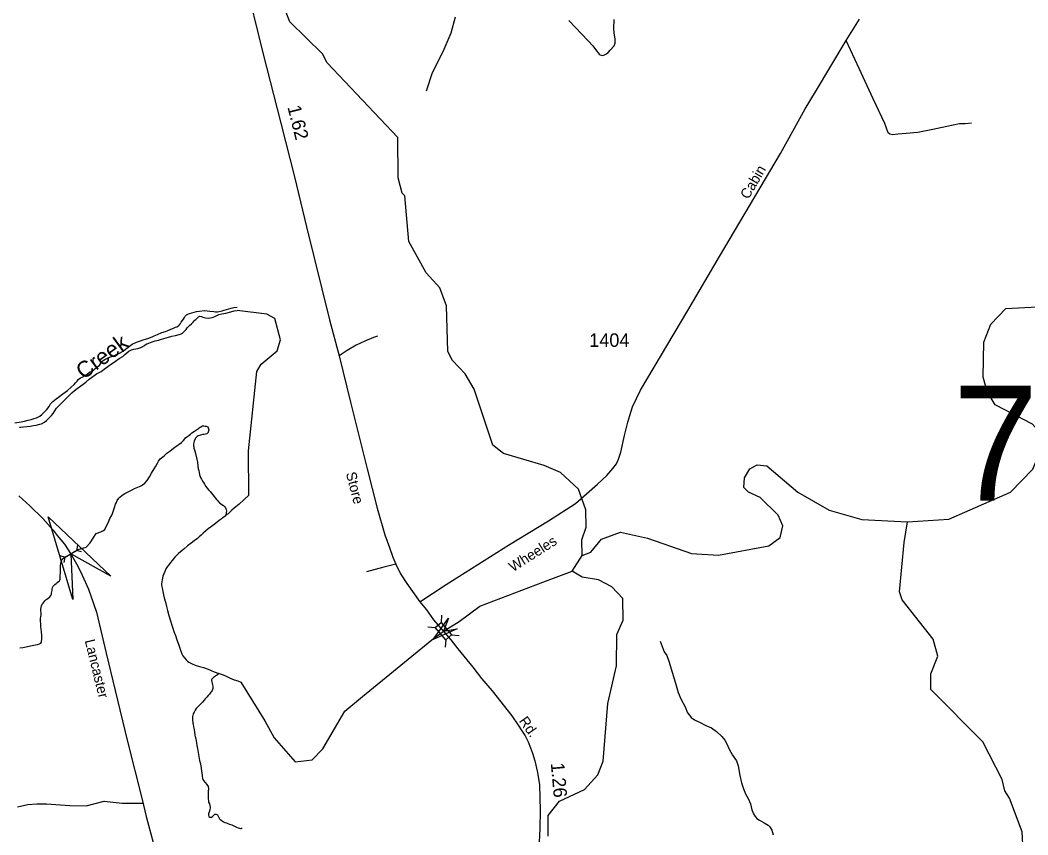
# Model space of a CAD drawing. Extents: x 2220236 to 2384410, y 720751 to 894131.
# Drawn here: x 2293450 to 2302797, y 857027 to 864584 of the extents above; entities that cross this region are included whole.
import ezdxf

# ---------------------------------------------------------------- set-up
doc = ezdxf.new("R2010")
doc.units = 0
for name, color, linetype in [('Exist Hydrographic Creek Single Shore', 7, 'Continuous'), ('Exist Hydrographic Creek Single Shore Label', 7, 'Continuous'), ('Exist Hydrographic Misc Water Feature', 7, 'Continuous'), ('Exist Road Non-System Type 51', 7, 'Continuous'), ('Exist Road Secondary Mileage Hundredths English Label', 7, 'Continuous'), ('Exist Road Secondary Structure Culvert Attributed CELL', 7, 'Continuous'), ('Exist Road Secondary Structure Culvert CELL', 7, 'Continuous'), ('Exist Road Secondary Structure Standard Bridge Attributed CELL', 7, 'Continuous'), ('Exist Road Secondary Structure Standard Bridge CELL', 7, 'Continuous'), ('Exist Road Secondary Structure Standard Bridge Number Label', 7, 'Continuous'), ('Exist Road Secondary Type 51 Attributed', 7, 'Continuous'), ('Exist Road Secondary Type 51 Label', 7, 'Continuous'), ('Exist Road Secondary Type 51 Number Label', 7, 'Continuous')]:
    doc.layers.add(name, color=color, linetype=linetype)

msp = doc.modelspace()

# ---------------------------------------------------------------- linework, layer by layer
at = {"layer": 'Exist Hydrographic Creek Single Shore'}
msp.add_line((2298571.6, 859472), (2298661.6, 859616.8), dxfattribs=at)
for points in [[(2301681.7, 859931), (2302064.7, 859953.3), (2302636.6, 860206.4), (2302842.7, 860418.3), (2302940.7, 860652.1), (2302913.7, 860752.7), (2302838.8, 860835), (2302494.7, 861014.5), (2302418.7, 861139.4), (2302383.8, 861272.6), (2302388.7, 861597.7), (2302453.7, 861764.4), (2302593.8, 861908), (2303117.7, 861936.1), (2303199.7, 862064.1), (2303255.7, 862263.4), (2303395.7, 862423.4), (2303627.7, 862600.2), (2303958.8, 862781.2), (2303999.8, 862845.3)], [(2293543.7, 860817.9), (2293575.3, 860823.1), (2293597.3, 860826.6), (2293633.2, 860835.1), (2293649.4, 860838.7), (2293675.3, 860853.9), (2293695, 860869.8), (2293726.5, 860902), (2293740.5, 860915.5), (2293755.4, 860935.8), (2293770.9, 860958.5), (2293787.9, 860984.4), (2293823.7, 861020.3), (2293843.5, 861041.3), (2293857.2, 861055.1), (2293884, 861081.4), (2293905.1, 861101.6), (2293930.2, 861126.4), (2293952.6, 861145.6), (2293980.3, 861168), (2294011.9, 861190.3), (2294035.8, 861206.2), (2294059.5, 861224.7), (2294091.3, 861252.6), (2294111.3, 861269.5), (2294156.9, 861301.4), (2294200.7, 861325.7), (2294242.3, 861354.4), (2294297.9, 861395.2), (2294313.8, 861404.7), (2294333.8, 861419.1), (2294369.4, 861443.6), (2294401.3, 861463.6), (2294421.1, 861481.9), (2294438.8, 861497.9), (2294458.8, 861512.2), (2294483, 861525.8), (2294505.4, 861532.6), (2294542.6, 861539.4), (2294568.4, 861547.7), (2294600.2, 861563.4), (2294610.2, 861571.4), (2294625.8, 861580.9), (2294642.4, 861588.1), (2294673.8, 861600.6), (2294703.8, 861608.8), (2294731.8, 861616.4), (2294761.5, 861623.4), (2294825.5, 861641.7), (2294858.5, 861650.9), (2294892.5, 861660), (2294925.4, 861668.2), (2294944.3, 861674.3), (2294957.2, 861680.6), (2294972.9, 861696), (2294988.7, 861715.4), (2295000.5, 861728.9), (2295022.3, 861751.4), (2295040, 861767.5), (2295056.1, 861783.5), (2295069.9, 861799.6), (2295079.9, 861807.6), (2295091.6, 861819.9), (2295105.6, 861831.7), (2295117.5, 861836.4), (2295133.6, 861834.4), (2295144.3, 861829.3), (2295155.7, 861825.1), (2295169.7, 861823.2), (2295193.3, 861819.4), (2295215.6, 861821.2), (2295239.7, 861827.3), (2295255.9, 861833.5), (2295273.5, 861844), (2295293, 861853.4), (2295320.4, 861859.4), (2295358.3, 861866.8), (2295403.1, 861879), (2295434.8, 861887.2), (2295462.1, 861891.5)], [(2295685.5, 861391.8), (2295833.5, 861516), (2295866.5, 861619.2), (2295813.4, 861817.2), (2295738.6, 861856.7), (2295462.1, 861891.5)], [(2295480.1, 860093.1), (2295572.2, 860176), (2295569.4, 860589.5), (2295644.5, 861324.5), (2295685.5, 861391.8)], [(2293443.8, 860809.5), (2293457.5, 860809.2), (2293481.9, 860811), (2293511.4, 860813.6), (2293543.7, 860817.9)], [(2294396.5, 860176.3), (2294420.8, 860192.9), (2294440.7, 860202.3), (2294470.5, 860217.4), (2294489.1, 860226.9), (2294510.3, 860237.9), (2294542.4, 860252), (2294556, 860258.3), (2294574.2, 860266.1), (2294586.2, 860274.1), (2294605.9, 860290), (2294629.7, 860314.8), (2294649.4, 860348.8), (2294667.1, 860380.6), (2294692.5, 860421.1), (2294708.5, 860447), (2294724.1, 860473.6), (2294733.8, 860494), (2294749.9, 860513.4), (2294785.3, 860543.8), (2294811.3, 860566.2), (2294839, 860586.9), (2294873, 860612.5), (2294906.6, 860637), (2294926.3, 860651.4), (2294946.3, 860667.4), (2294964.1, 860686), (2294987.9, 860711.8), (2295001.9, 860722), (2295017.5, 860734.1), (2295029.9, 860744.3), (2295043.3, 860756.5), (2295067.5, 860772.4), (2295087.1, 860784.2), (2295103.1, 860794.6), (2295110.8, 860801), (2295119.1, 860807.4), (2295126.8, 860812.8), (2295141, 860819.1), (2295154.8, 860819.8), (2295166.9, 860817.9), (2295177, 860816.1), (2295190.7, 860811.5), (2295195.1, 860801.6), (2295197.2, 860793.3), (2295199, 860783.5), (2295199.2, 860779.5), (2295197, 860769.7), (2295195.3, 860763.9), (2295193.5, 860757.3), (2295188.1, 860752.5), (2295180.2, 860747.8), (2295169.3, 860743.1), (2295157.7, 860741.7), (2295143.6, 860739.7), (2295123.5, 860735.2), (2295101.7, 860729.1), (2295091.8, 860722.7), (2295086.1, 860716.9), (2295078, 860706.6), (2295073.9, 860700.8), (2295064.3, 860679), (2295058.5, 860654.5), (2295058.8, 860634.9), (2295060.5, 860625), (2295062.6, 860612.5), (2295066.9, 860598.6), (2295077.3, 860564.6), (2295085.6, 860522.8), (2295089.6, 860508.6), (2295093.7, 860484.9), (2295098.1, 860444.5), (2295102.2, 860423), (2295106.5, 860406.6), (2295110.7, 860386.8), (2295114.9, 860367), (2295125, 860335), (2295131.4, 860325), (2295141.5, 860307.4), (2295149.8, 860295.1), (2295159.6, 860279.2), (2295173.9, 860257.6), (2295198.2, 860227.5), (2295212.3, 860210.2), (2295238.6, 860180.1), (2295270.8, 860138.5), (2295283.6, 860123.4), (2295299, 860107.4), (2295308.4, 860099), (2295321.3, 860090.5), (2295335.2, 860081.4), (2295344.9, 860071.3), (2295353.8, 860058.7), (2295358.2, 860051.4), (2295361.7, 860045.4), (2295363.7, 860031.6), (2295362.3, 860013.6)], [(2298661.6, 859616.8), (2298744.7, 859649.8), (2298843.5, 859768.7), (2299017.6, 859834.9), (2299267.6, 859779.5), (2299677.7, 859635.5), (2299927.7, 859619.5), (2300393.8, 859707.4), (2300500.6, 859784.1), (2300524.8, 859893.4), (2300481.7, 859993.3), (2300313.6, 860157.2), (2300204.7, 860205.2), (2300162.7, 860249.5), (2300169.6, 860338.3), (2300218.6, 860422.4), (2300285.7, 860457.9), (2300376.7, 860448.6), (2300662.8, 860204.3), (2300955.6, 860039.1), (2301256.6, 859952.9), (2301681.7, 859931)], [(2293446.5, 858761.8), (2293475.7, 858765.4), (2293506.3, 858770.4), (2293546.2, 858778.7), (2293576.2, 858784.7), (2293592, 858789.2), (2293611.8, 858792.8), (2293629.9, 858798.9), (2293640.6, 858805.3), (2293647, 858813.4), (2293649.5, 858824.1), (2293651.8, 858839.5), (2293651.2, 858877.2), (2293647, 858909.5), (2293642.4, 858959.4), (2293640.4, 858973.6), (2293638.1, 859016.9), (2293637.5, 859034.9), (2293641.8, 859052.9), (2293643.6, 859061.1), (2293645.6, 859081.7), (2293643.2, 859107), (2293643.1, 859119.4), (2293648, 859149.5), (2293654.6, 859167.4), (2293662.4, 859177.1), (2293680.2, 859197.4), (2293692.9, 859209.3), (2293706.2, 859219.8), (2293723.9, 859234.2), (2293733.7, 859247.8), (2293739.5, 859260.1), (2293741.7, 859268.9), (2293743.3, 859282), (2293745.5, 859294.4), (2293746.8, 859308.2), (2293749, 859320.6), (2293756.5, 859331.9), (2293772.9, 859348.6), (2293784.6, 859358.2), (2293790.9, 859363), (2293798.5, 859368.8), (2293806.9, 859375.8), (2293814.3, 859383.2), (2293818.3, 859388.7), (2293821.2, 859399.5), (2293822.1, 859413.2), (2293822.1, 859429), (2293824, 859459.1), (2293823.6, 859468.9), (2293823.8, 859477.1), (2293825.7, 859521.4), (2293827.1, 859545.3), (2293829, 859557.4), (2293831.1, 859563.3), (2293832.9, 859568.8), (2293840.7, 859583.2), (2293869.8, 859606.3), (2293919.6, 859634.3), (2293953.6, 859656.1), (2293987.6, 859671.9), (2294062.9, 859695), (2294098.1, 859735.1), (2294156.3, 859820.5), (2294198, 859838.4), (2294222.1, 859848.7), (2294235.1, 859858.9), (2294242, 859872.9), (2294265.3, 859921.6), (2294283.1, 859959.6), (2294296.8, 859985.5), (2294306.4, 860007.6), (2294320.3, 860043.4), (2294326.3, 860063.6), (2294335.8, 860093.9), (2294343.7, 860110.2), (2294351.3, 860128.1), (2294364.5, 860148.1), (2294375.2, 860160.4), (2294396.5, 860176.3)], [(2295480.1, 860093.1), (2295435.8, 860057.9), (2295414.7, 860039.4), (2295401, 860025.9), (2295386.2, 860011.4), (2295378.2, 860005), (2295368.2, 859997), (2295356.2, 859986.5)], [(2295356.2, 859986.5), (2295352.2, 859983.3), (2295330.5, 859966.7), (2295314.5, 859954.5), (2295296.6, 859942.8), (2295261.9, 859915.6), (2295225.2, 859885.9), (2295195.3, 859865.2), (2295168.6, 859844.4), (2295147.9, 859825.2), (2295130.1, 859806.8), (2295112, 859789.8), (2295093.7, 859775.4), (2295062.7, 859752.5), (2295036.7, 859732.4), (2295002.7, 859707.8), (2294967.4, 859677.4), (2294951.7, 859663.6), (2294919.6, 859637.4), (2294899.9, 859618.8), (2294885.8, 859602.7), (2294872.3, 859588.2), (2294860.5, 859572), (2294844.4, 859552), (2294828.5, 859531.7), (2294814.7, 859513.3), (2294802.5, 859494.5), (2294791.1, 859467.9), (2294782.9, 859448.3), (2294774.9, 859427.2), (2294770, 859411.5), (2294765.9, 859389.7), (2294764, 859375.6), (2294762.5, 859352), (2294764.6, 859327.4), (2294770.7, 859303.3), (2294774.8, 859283.5), (2294781.1, 859251.6), (2294787.4, 859223.6), (2294797.7, 859184), (2294808, 859144.4), (2294816.4, 859108.2), (2294828.9, 859060.4), (2294847.4, 859002.6), (2294857.6, 858971.9), (2294865.9, 858944.8), (2294876, 858914.1), (2294890.7, 858877), (2294904.9, 858834.8), (2294917.5, 858795.1), (2294927.8, 858767), (2294939.8, 858730.7), (2294949.8, 858706.9), (2294960.2, 858687), (2294974.5, 858667), (2294988.6, 858651), (2295002.8, 858637.6), (2295014.7, 858627.5), (2295044.2, 858611.5), (2295074.8, 858600), (2295114.9, 858588.7), (2295151.1, 858578.7), (2295195.4, 858563), (2295249.4, 858539.9), (2295291.7, 858524.3), (2295297.2, 858522.6)], [(2295362.3, 860013.6), (2295360.2, 860002.8), (2295356.2, 859986.5)], [(2295496.6, 858443.6), (2295720.6, 858085), (2295805.6, 857927.7), (2296000.7, 857702.6), (2296158.6, 857722.3), (2296256.6, 857824.8), (2296461.6, 858174.5), (2296626.5, 858309.2), (2297269.4, 858834.5), (2297376.3, 858914.7), (2297522, 859007), (2297715, 859146.7), (2298297.7, 859368.9), (2298571.6, 859472)], [(2295297.2, 858522.6), (2295331.7, 858510.4), (2295362, 858498.9), (2295391.9, 858482.9), (2295434.1, 858465.6), (2295470.3, 858454), (2295496.6, 858443.6)]]:
    msp.add_lwpolyline(points, dxfattribs=at)
at = {"layer": 'Exist Hydrographic Misc Water Feature'}
for points in [[(2298661.6, 859616.8), (2298660.6, 859764.4), (2298700.6, 859881), (2298698.6, 860041.7), (2298629.7, 860232.5), (2298461.5, 860386.4), (2298311.6, 860452.5), (2297934.5, 860565.1), (2297834.7, 860639.8), (2297661.6, 861161.1), (2297577.5, 861302.1), (2297459.6, 861425.1), (2297416.5, 861508.8), (2297403.6, 861934.9), (2297343.5, 862099.8), (2297217.6, 862239.1), (2297055.4, 862531.1), (2297017.5, 862952.9), (2296992.5, 862978.1), (2296957.6, 863121.1), (2296953.5, 863495), (2296296.5, 864186.9), (2296253.4, 864270.4), (2295950.4, 864566.7), (2295882.5, 864740.9)], [(2294599.8, 861621.8), (2294633.8, 861631.6), (2294675.4, 861646.5), (2294693.3, 861654.3), (2294723.7, 861667.4), (2294765.1, 861685.6), (2294796.8, 861697.1), (2294813, 861703.3), (2294848.7, 861715.7), (2294866.5, 861721.9), (2294890.7, 861734.5), (2294902.6, 861738.5), (2294919.6, 861748), (2294928.3, 861756.7), (2294937.4, 861770.6), (2294944.2, 861782.6), (2294963.8, 861811), (2294973.6, 861824.6), (2294981.5, 861839.2), (2294994.2, 861851.4), (2295011.4, 861859.2), (2295021.3, 861863), (2295043.5, 861870.1), (2295087.3, 861882.3), (2295113, 861884), (2295161.3, 861888.9), (2295186.2, 861887.4), (2295209.1, 861885.3), (2295245.4, 861879.6), (2295263.4, 861877), (2295281.1, 861878.2), (2295294.9, 861881.9), (2295322.9, 861887.9), (2295342.7, 861892.4), (2295385, 861906.2), (2295408.7, 861913.3), (2295430.8, 861916.8), (2295461.7, 861921.1)], [(2293401.3, 860848.7), (2293459.2, 860859), (2293489.2, 860863.3), (2293523.1, 860871.8), (2293550.9, 860880.1), (2293578.9, 860888.7), (2293601, 860894.8), (2293632.8, 860911.2), (2293652.5, 860924.8), (2293676.3, 860949.6), (2293696.1, 860971.5), (2293718, 860999.6), (2293731.6, 861023.9), (2293753.4, 861045.7), (2293785.1, 861072), (2293804.7, 861086.3), (2293844.7, 861116.7), (2293890.4, 861149.5), (2293922.1, 861180), (2293949.9, 861204), (2293964.3, 861218.5), (2293977.8, 861236.2), (2293989.5, 861249.1), (2294011.2, 861266.7), (2294025.1, 861273), (2294052.9, 861286.2), (2294070.9, 861300.6), (2294094.6, 861317.4), (2294120.8, 861331.7), (2294134.4, 861341.2), (2294146.4, 861351.5), (2294164.5, 861365.8), (2294188.2, 861387.7), (2294204.1, 861410.3), (2294219.5, 861426.4), (2294235.8, 861436.5), (2294273.5, 861453.1), (2294305.3, 861467.2), (2294331.1, 861475.5), (2294365.2, 861491.2), (2294405, 861514.3), (2294428.7, 861531.9), (2294464, 861559.7), (2294490, 861578.8), (2294527.8, 861597.1), (2294557.8, 861606.9), (2294599.8, 861621.8)], [(2302057.8, 855230.1), (2302152.8, 855631.1), (2302093.9, 855737), (2302065.8, 855978.7), (2302197.9, 856154.8), (2302262.9, 856288.8), (2302369.7, 856431), (2302641.8, 856635.8), (2302724.8, 856734.3), (2302756.8, 856817.7), (2302745.8, 857053.5), (2302625.8, 857367), (2302583.8, 857434.2), (2302557.7, 857541.4), (2302378.7, 857888.6), (2301898.7, 858374.3), (2301896.8, 858518.6), (2301961.8, 858685.4), (2301918.8, 858841.2), (2301631.7, 859206.9), (2301605.6, 859281.3), (2301650.7, 859739.3), (2301681.7, 859931)], [(2298348.8, 857014.5), (2298346.7, 857204.7), (2298452.7, 857340.4), (2298684.6, 857448.4), (2298808.7, 857584.7), (2298856.7, 857711.4), (2298901.6, 858244.9), (2298980.7, 858592.8), (2298985.6, 858885.1), (2299042.6, 859018.8), (2299040.6, 859218.8), (2298939.7, 859326.3), (2298813.6, 859393.3), (2298663.7, 859416.7), (2298571.6, 859472)], [(2295297.2, 858522.6), (2295281.6, 858512.1), (2295271.6, 858505.7), (2295262, 858500.3), (2295252, 858491.4), (2295244, 858485.9), (2295234, 858478), (2295228.3, 858471.5), (2295224.8, 858464), (2295224, 858454.2), (2295226.5, 858447.6), (2295230.4, 858429.5), (2295234.7, 858417.9), (2295236.8, 858405.7), (2295236.8, 858394.3), (2295236, 858384.4), (2295234.8, 858375.3), (2295230, 858365.5), (2295224.9, 858357.4), (2295218.2, 858348.7), (2295213.4, 858341.3), (2295205.4, 858331.6), (2295195.3, 858319.7), (2295181.8, 858303.6), (2295167.4, 858288.1), (2295158, 858276.8), (2295140.2, 858256.9), (2295126.1, 858240.8), (2295114.3, 858228.5), (2295097, 858214.1), (2295082.2, 858199), (2295072.7, 858184.5), (2295062.8, 858165.7), (2295054.9, 858147.8), (2295049.5, 858124.3), (2295047.6, 858095.5), (2295051.8, 858061.9), (2295053.9, 858052), (2295058, 858028), (2295064.4, 858004.2), (2295068.5, 857980.2), (2295070.8, 857950), (2295072.9, 857940.1), (2295079.3, 857917.7), (2295085.4, 857879.8), (2295089.8, 857854.5), (2295093.9, 857828.2), (2295102.3, 857790.3), (2295108.7, 857754.1), (2295114.8, 857716.2), (2295121.4, 857684.9), (2295127.8, 857646.1), (2295132.1, 857616.5), (2295134.1, 857601), (2295138.4, 857573), (2295142.6, 857550.7), (2295148.8, 857534.1), (2295167, 857512.4), (2295183.1, 857495), (2295193.1, 857475.1), (2295196.3, 857452.8), (2295195.2, 857433.1), (2295193.7, 857410.2), (2295194, 857388.9), (2295194.1, 857362.6), (2295196.5, 857339), (2295198.3, 857329.1), (2295206.8, 857313.2), (2295210.8, 857297.7), (2295213.1, 857283.5), (2295212.9, 857273), (2295211, 857261.6), (2295207.4, 857245.3), (2295201.5, 857231.3), (2295196, 857220.9), (2295195.8, 857209.4), (2295201.7, 857195.2), (2295209.5, 857189.5), (2295224, 857191.5), (2295233.6, 857197.2), (2295243.6, 857205.8), (2295249.3, 857211.6), (2295257.3, 857218), (2295267.5, 857217.8), (2295279.2, 857211.6), (2295286.8, 857200), (2295292.1, 857187.7), (2295300.1, 857176.1), (2295305.2, 857170.1), (2295312, 857164.4), (2295326.8, 857152.6), (2295335.5, 857145.8), (2295348.2, 857140.7), (2295364.2, 857137), (2295376.2, 857132.5), (2295392.2, 857126.6), (2295414, 857118.6)], [(2295414, 857118.6), (2295433.5, 857110), (2295456.2, 857099.1), (2295472.2, 857092.2), (2295484.5, 857087.6), (2295492.7, 857085.8), (2295498.6, 857085.7), (2295504.9, 857088.2), (2295510.5, 857090.4)]]:
    msp.add_lwpolyline(points, dxfattribs=at)
at = {"layer": 'Exist Road Non-System Type 51'}
for points in [[(2297218.8, 863927), (2297276, 864098.5), (2297375, 864293), (2297447.4, 864464.5), (2297489.3, 864613.2)], [(2298540.2, 864579.9), (2298717.8, 864390.6), (2298762.6, 864344.1), (2298797.5, 864299.3), (2298810.7, 864281), (2298820.7, 864269.4), (2298829, 864262.7), (2298843.9, 864257.8), (2298855.6, 864256.1), (2298870.5, 864261.1), (2298888.8, 864271), (2298903.7, 864282.7), (2298923.6, 864305.9), (2298958.5, 864344.1), (2298968.4, 864369), (2298968.4, 864407.2), (2298958.5, 864467), (2298956.8, 864505.2), (2298958.5, 864588.2)], [(2302273.9, 863629.6), (2302215.9, 863623.2), (2302161.9, 863622.6), (2302044.3, 863597.3), (2301917, 863569.8), (2301775.1, 863541.5), (2301668.9, 863531.6), (2301592.6, 863524.9), (2301545.2, 863519.9), (2301517.1, 863527.5), (2301501, 863539.5), (2301471.4, 863624.6), (2301363.5, 863853.8), (2301232.4, 864134.4), (2301111.2, 864393.5)], [(2296763.3, 861653.1), (2296727.6, 861640.8), (2296646, 861605.8), (2296568.3, 861569), (2296484.8, 861520.2), (2296409.5, 861469.5)], [(2296936.2, 859537.4), (2296823.4, 859509.2), (2296664, 859466)], [(2299386.8, 858823.3), (2299423.3, 858725.3), (2299448.2, 858690.4), (2299468.1, 858637.3), (2299498, 858536), (2299527.9, 858433), (2299554.4, 858348.3), (2299577.7, 858286.8), (2299617.5, 858213.8), (2299640.7, 858159), (2299657.3, 858135.7), (2299675.6, 858114.1), (2299705.5, 858094.2), (2299750.3, 858072.6), (2299811.7, 858041), (2299861.5, 858017.8), (2299908, 857986.2), (2299957.8, 857939.7), (2299986, 857904.9), (2300005.9, 857870), (2300027.5, 857821.8), (2300059, 857767), (2300093.9, 857712.2), (2300110.4, 857665.7), (2300127, 857577.7), (2300142, 857509.6), (2300158.6, 857453.1), (2300178.5, 857406.6), (2300201.7, 857363.4), (2300223.3, 857315.3), (2300238.2, 857257.2), (2300253.2, 857220.6), (2300268.1, 857195.7), (2300284.7, 857177.4), (2300308, 857162.5), (2300352.8, 857137.6), (2300387.6, 857116), (2300404.2, 857099.4), (2300422.5, 857069.5), (2300434.1, 857026.3)], [(2293424.8, 857286.2), (2293521.3, 857307.3), (2293605.6, 857313.3), (2293693, 857313.3), (2293910, 857298.3), (2294063.7, 857295.3), (2294229.7, 857338.5), (2294395.4, 857320.5), (2294585.6, 857321.8)]]:
    msp.add_lwpolyline(points, dxfattribs=at)
at = {"layer": 'Exist Road Secondary Structure Culvert Attributed CELL'}
msp.add_lwpolyline([(2293938.7, 859208.3), (2293709.9, 859974.9), (2294291.3, 859425.4), (2293919.6, 859634.3)], close=True, dxfattribs=at)
at = {"layer": 'Exist Road Secondary Structure Culvert CELL'}
for p, q in [((2293867.8, 859603), (2293971.4, 859665.5)), ((2293982.2, 859715.1), (2293971.4, 859665.5)), ((2294020.3, 859652), (2293971.4, 859665.5)), ((2293818.9, 859616.5), (2293867.8, 859603)), ((2293857, 859553.4), (2293867.8, 859603))]:
    msp.add_line(p, q, dxfattribs=at)
at = {"layer": 'Exist Road Secondary Structure Standard Bridge Attributed CELL'}
msp.add_lwpolyline([(2297504.2, 858937.7), (2297281.9, 858837.6), (2297424.4, 859035.4), (2297376.3, 858914.7)], close=True, dxfattribs=at)
at = {"layer": 'Exist Road Secondary Structure Standard Bridge CELL'}
for p, q in [((2297359.8, 859065), (2297354.3, 858996.3)), ((2297231.7, 858956.1), (2297300.5, 858950.5)), ((2297399.4, 858836.2), (2297393.8, 858767.5)), ((2297451.9, 858881), (2297520.7, 858875.4))]:
    msp.add_line(p, q, dxfattribs=at)
msp.add_lwpolyline([(2297354.3, 858996.3), (2297452.2, 858881.2), (2297398.4, 858835.4), (2297300.5, 858950.5)], close=True, dxfattribs=at)
at = {"layer": 'Exist Road Secondary Type 51 Attributed'}
for points in [[(2295532, 864976.6), (2295701.5, 864280.6), (2295869, 863629.6), (2295994.3, 863129.7), (2296106.8, 862665.8), (2296318, 861802.3), (2296409.5, 861469.5), (2296514.2, 861038.6), (2296668.6, 860422.7), (2296762.6, 860057.8), (2296833.2, 859808.6), (2296874.5, 859691), (2296907.5, 859603.6), (2296936.2, 859537.4), (2296979.4, 859447.7), (2297035.8, 859358), (2297157.8, 859188.6)], [(2297157.8, 859188.6), (2297400.1, 859348.1), (2297990.1, 859718.4), (2298352, 859939.3), (2298600.9, 860100.4), (2298805.1, 860278.1), (2298891.4, 860359.5), (2298947.8, 860425.9), (2298981, 860467.4), (2299000.9, 860510.6), (2299022.5, 860577), (2299055.7, 860731.5), (2299087.2, 860854.4), (2299103.8, 860917.5), (2299129.4, 860996.8), (2299204.2, 861150), (2299643.2, 861889.1), (2299937.8, 862392.3), (2300503.5, 863346.8), (2300732, 863760.8), (2300828.3, 863918.5), (2301111.2, 864393.5), (2301234, 864591.9)], [(2293439, 860170.3), (2293539.3, 860079.8), (2293661.3, 859961.6), (2293757.1, 859853.8), (2293793.7, 859804.2), (2293860, 859721.4), (2293923, 859626.9), (2293986, 859518.6), (2294025, 859436.5), (2294085.3, 859304), (2294158.1, 859091.4), (2294248.7, 858713.3), (2294329.9, 858366.3), (2294443, 857903.8), (2294580.9, 857354.1), (2294618.4, 857195.6), (2294726.9, 856795.1)], [(2297157.8, 859188.6), (2297218.6, 859115.1), (2297285.6, 859021.8), (2297443.5, 858834.1)], [(2297443.5, 858834.1), (2297511.3, 858753.5), (2297649.1, 858580.8), (2297730.4, 858476.2), (2297829.2, 858361.6), (2298010.1, 858130.7), (2298069.8, 858044.4), (2298104.7, 857991.2), (2298133.7, 857946.4), (2298163.6, 857889.9), (2298183.5, 857833.4), (2298203.4, 857783.6), (2298225, 857712.2), (2298249.9, 857604.3), (2298267.3, 857491.3), (2298274.8, 857253.8), (2298269.8, 857086.1), (2298262.1, 856893.2)]]:
    msp.add_lwpolyline(points, dxfattribs=at)

# ---------------------------------------------------------------- texts
at = {"layer": 'Exist Hydrographic Creek Single Shore Label'}
msp.add_text('Creek', height=150, rotation=36.27815, dxfattribs=at).set_placement((2294037.2, 861244.5))
at = {"layer": 'Exist Road Secondary Mileage Hundredths English Label'}
for s, rotation, p in [('1.62', 284.08032, (2295928.1, 863778.1)), ('1.26', 275.05803, (2298371.8, 857691.5))]:
    msp.add_text(s, height=125, rotation=rotation, dxfattribs=at).set_placement(p)
at = {"layer": 'Exist Road Secondary Structure Standard Bridge Number Label'}
msp.add_text('76', height=1066.27, dxfattribs=at).set_placement((2302102.3, 860126.4))
at = {"layer": 'Exist Road Secondary Type 51 Label'}
for s, rotation, p in [('Cabin', 59.78472, (2300204.8, 862915.4)), ('Store', 284.44605, (2296470.9, 860380.6)), ('Wheeles', 32.52542, (2298021.8, 859462.1)), ('Lancaster', 283.85847, (2294048.3, 858828.1)), ('Rd.', 305.06343, (2298072.8, 858083))]:
    msp.add_text(s, height=95, rotation=rotation, dxfattribs=at).set_placement(p)
at = {"layer": 'Exist Road Secondary Type 51 Number Label'}
msp.add_text('1404', height=125, dxfattribs=at).set_placement((2298729.1, 861553))

doc.saveas('drawing.dxf')
